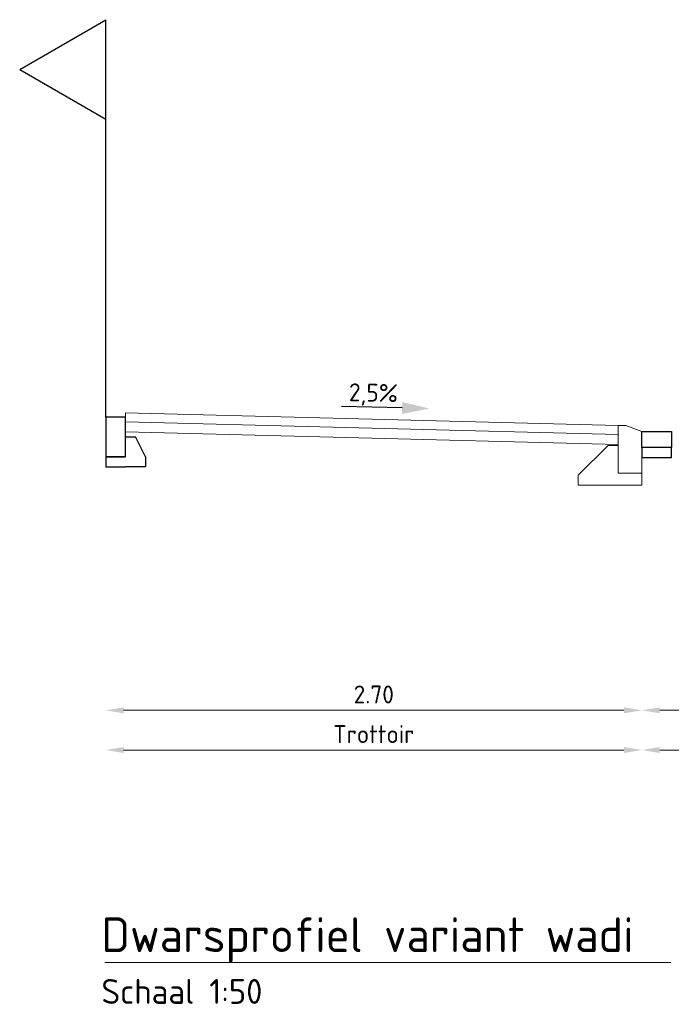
# Model space of a CAD drawing. Header units: metres. Extents: x 196651 to 397723, y 354703 to 710691.
# Tile 299 of 322: x 198843.35 to 198846.64, y 355815.86 to 355820.81. Entities that reach past the tile are written whole.
import ezdxf

# ---------------------------------------------------------------- set-up
doc = ezdxf.new("R2010")
doc.units = ezdxf.units.M
doc.header["$MEASUREMENT"] = 0
for name, color, linetype, lineweight in [('99-tekst35', 3, 'Continuous', 0), ('N-WE-OG-TERREIN_ERF-S', 7, 'Continuous', 25), ('X-XX-AL-AANPIJLING-M', 7, 'Continuous', 18), ('X-XX-XX-DETAIL1-G', 1, 'Continuous', 18)]:
    doc.layers.add(name, color=color, linetype=linetype, lineweight=lineweight)
doc.layers.add('X-XX-NIEUW-DETAIL-S', color=1, linetype='Continuous')
doc.styles.add('NLCS-ISO', font='NLCS-ISO.ttf')
doc.styles.add('NLCS-ISO-T18', font='NLCS-ISO.ttf')
doc.dimstyles.new('Jens 1_50 - standaard', dxfattribs={"dimscale": 0.05, "dimtxt": 1.8, "dimasz": 1.8, "dimexe": 2, "dimexo": 2, "dimgap": 0.7, "dimtad": 1, "dimzin": 0, "dimdsep": 46, "dimtxsty": 'NLCS-ISO', "dimcen": 2.5, "dimdle": 2, "dimse1": 1, "dimse2": 1, "dimclrd": 256, "dimclre": 256, "dimclrt": 256, "dimadec": 1, "dimazin": 0, "dimtfac": 1, "dimtdec": 3, "dimtofl": 0, "dimtmove": 1, "dimatfit": 0, "dimfxl": 2, "dimfxlon": 1, "dimtfillclr": 254, "dimtolj": 1, "dimtzin": 0, "dimlwd": 18, "dimlwe": 18, "dimarcsym": 0})

# ---------------------------------------------------------------- blocks, each defined once
blk = doc.blocks.new('SOG-ERFGRENS_LINKS-D')
for p, q in [((-0.433, 1.75), (0, 2)), ((0, 1.5), (0, 2)), ((-0.433, 1.75), (0, 1.5)), ((0, 0), (0, 1.5))]:
    blk.add_line(p, q)
blk = doc.blocks.new('*D1639')
at = {"layer": 'Defpoints', "color": 0, "transparency": 16777216}
for p in [(198846.4871, 355818.7406), (198848.4871, 355818.7006), (198848.4871, 355817.3373)]:
    blk.add_point(p, dxfattribs=at)
at = {"layer": 'X-XX-AL-AANPIJLING-M', "linetype": 'Continuous', "lineweight": 18, "transparency": 16777216}
blk.add_line((198846.5771, 355817.3373), (198848.3971, 355817.3373), dxfattribs=at)
at = {"layer": 'X-XX-AL-AANPIJLING-M', "transparency": 16777216}
for points in [[(198846.5771, 355817.3523), (198846.5771, 355817.3223), (198846.4871, 355817.3373)], [(198848.3971, 355817.3523), (198848.3971, 355817.3223), (198848.4871, 355817.3373)]]:
    blk.add_solid(points, dxfattribs=at)
at = {"layer": 'X-XX-AL-AANPIJLING-M', "transparency": 16777216, "insert": (198847.4871, 355817.4173), "char_height": 0.09, "attachment_point": 5, "style": 'NLCS-ISO'}
blk.add_mtext('\\A1;2.00', dxfattribs=at)
blk = doc.blocks.new('*D1640')
at = {"layer": 'Defpoints', "color": 0, "transparency": 16777216}
for p in [(198843.7879, 355818.6167), (198846.4871, 355818.5306), (198846.4871, 355817.1375)]:
    blk.add_point(p, dxfattribs=at)
at = {"layer": 'X-XX-AL-AANPIJLING-M', "linetype": 'Continuous', "lineweight": 18, "transparency": 16777216}
blk.add_line((198843.8779, 355817.1375), (198846.3971, 355817.1375), dxfattribs=at)
at = {"layer": 'X-XX-AL-AANPIJLING-M', "transparency": 16777216}
for points in [[(198843.8779, 355817.1525), (198843.8779, 355817.1225), (198843.7879, 355817.1375)], [(198846.3971, 355817.1525), (198846.3971, 355817.1225), (198846.4871, 355817.1375)]]:
    blk.add_solid(points, dxfattribs=at)
at = {"layer": 'X-XX-AL-AANPIJLING-M', "transparency": 16777216, "insert": (198845.1375, 355817.2175), "char_height": 0.09, "attachment_point": 5, "style": 'NLCS-ISO'}
blk.add_mtext('\\A1;Trottoir', dxfattribs=at)
blk = doc.blocks.new('*D1641')
at = {"layer": 'Defpoints', "color": 0, "transparency": 16777216}
for p in [(198848.4871, 355818.7006), (198846.4871, 355818.5306), (198848.4871, 355817.1375)]:
    blk.add_point(p, dxfattribs=at)
at = {"layer": 'X-XX-AL-AANPIJLING-M', "linetype": 'Continuous', "lineweight": 18, "transparency": 16777216}
blk.add_line((198846.5771, 355817.1375), (198848.3971, 355817.1375), dxfattribs=at)
at = {"layer": 'X-XX-AL-AANPIJLING-M', "transparency": 16777216}
for points in [[(198846.5771, 355817.1525), (198846.5771, 355817.1225), (198846.4871, 355817.1375)], [(198848.3971, 355817.1525), (198848.3971, 355817.1225), (198848.4871, 355817.1375)]]:
    blk.add_solid(points, dxfattribs=at)
at = {"layer": 'X-XX-AL-AANPIJLING-M', "transparency": 16777216, "insert": (198847.4871, 355817.231), "char_height": 0.09, "attachment_point": 5, "style": 'NLCS-ISO'}
blk.add_mtext('\\A1;Fietspad', dxfattribs=at)
blk = doc.blocks.new('*U175')
blk.add_lwpolyline([(0.1, 0), (0, 0), (0, -0.2), (0.1, -0.2), (0.1, 0)], close=True)
for points in [[(0.1, -0.2), (0.1, -0.1), (0.15, -0.1)], [(0.1, -0.2), (0, -0.2), (0, -0.25), (0.1, -0.25)], [(0.2, -0.25), (0.1, -0.25)]]:
    blk.add_lwpolyline(points)
at = {"flags": 128}
for points in [[(0.2, -0.2), (0.15, -0.1)], [(0.2, -0.2), (0.2, -0.25)]]:
    blk.add_lwpolyline(points, dxfattribs=at)
blk = doc.blocks.new('*D1642')
at = {"layer": 'Defpoints', "color": 0, "transparency": 16777216}
for p in [(198843.7878, 355818.8136), (198846.4871, 355818.7406), (198846.4871, 355817.3373)]:
    blk.add_point(p, dxfattribs=at)
at = {"layer": 'X-XX-AL-AANPIJLING-M', "linetype": 'Continuous', "lineweight": 18, "transparency": 16777216}
blk.add_line((198843.8778, 355817.3373), (198846.3971, 355817.3373), dxfattribs=at)
at = {"layer": 'X-XX-AL-AANPIJLING-M', "transparency": 16777216}
for points in [[(198843.8778, 355817.3523), (198843.8778, 355817.3223), (198843.7878, 355817.3373)], [(198846.3971, 355817.3523), (198846.3971, 355817.3223), (198846.4871, 355817.3373)]]:
    blk.add_solid(points, dxfattribs=at)
at = {"layer": 'X-XX-AL-AANPIJLING-M', "transparency": 16777216, "insert": (198845.1374, 355817.4173), "char_height": 0.09, "attachment_point": 5, "style": 'NLCS-ISO'}
blk.add_mtext('\\A1;2.70', dxfattribs=at)
blk = doc.blocks.new('JENS-DETAIL-GOOTTEGEL')
for points in [[(0, 0), (0.15, 0), (0.15, -0.08), (0, -0.08)], [(0, -0.08), (0, -0.13), (0.15, -0.13), (0.15, -0.08)]]:
    blk.add_lwpolyline(points, close=True)

msp = doc.modelspace()

# ---------------------------------------------------------------- hatches: boundary and pattern name
msp.add_hatch(color=5).paths.add_polyline_path([(198845.2794, 355818.8292), (198845.2807, 355818.8892), (198845.4177, 355818.8563)])

# ---------------------------------------------------------------- linework, layer by layer
at = {"color": 5, "flags": 128}
msp.add_lwpolyline([(198845.28, 355818.8592), (198844.9748, 355818.8658)], dxfattribs=at)
at = {"layer": '99-tekst35', "flags": 128}
msp.add_lwpolyline([(198843.7835, 355816.0678), (198846.6337, 355816.0678)], dxfattribs=at)
at = {"layer": 'X-XX-XX-DETAIL1-G', "flags": 128}
for points in [[(198843.8878, 355818.8343), (198843.8878, 355818.8136)], [(198843.8878, 355818.8343), (198846.3671, 355818.7706)], [(198843.8878, 355818.7892), (198846.3671, 355818.7256)], [(198843.8878, 355818.7392), (198846.3671, 355818.6756)]]:
    msp.add_lwpolyline(points, dxfattribs=at)
for points in [[(198846.4871, 355818.7406), (198846.4871, 355818.5306), (198846.3671, 355818.5306), (198846.3671, 355818.7706), (198846.4071, 355818.7706)], [(198846.3671, 355818.4706), (198846.1671, 355818.4706), (198846.1671, 355818.5206), (198846.3171, 355818.6706), (198846.3671, 355818.6706), (198846.3671, 355818.5306), (198846.4871, 355818.5306), (198846.4871, 355818.4706)]]:
    msp.add_lwpolyline(points, close=True, dxfattribs=at)

# ---------------------------------------------------------------- block references
at = {"layer": 'N-WE-OG-TERREIN_ERF-S'}
msp.add_blockref('SOG-ERFGRENS_LINKS-D', (198843.7878, 355818.8136), dxfattribs=at)
at = {"layer": 'X-XX-NIEUW-DETAIL-S'}
for name, p in [('*U175', (198843.7878, 355818.8136)), ('JENS-DETAIL-GOOTTEGEL', (198846.4871, 355818.7406))]:
    msp.add_blockref(name, p, dxfattribs=at)

# ---------------------------------------------------------------- texts
at = {"insert": (198845.1365, 355818.981), "char_height": 0.09, "width": 1.310814, "attachment_point": 2, "rotation": 358.7589, "style": 'NLCS-ISO-T18'}
msp.add_mtext('2,5%', dxfattribs=at)
at = {"layer": '99-tekst35', "style": 'NLCS-ISO'}
msp.add_text('Dwarsprofiel variant wadi', height=0.175, dxfattribs=at).set_placement((198843.7663, 355816.1202))
at = {"layer": '99-tekst35', "color": 1, "style": 'NLCS-ISO'}
msp.add_text('Schaal 1:50', height=0.125, dxfattribs=at).set_placement((198843.7663, 355815.8598))

# ---------------------------------------------------------------- dimensions: what is measured, and where the dimension line sits
at = {"layer": 'X-XX-AL-AANPIJLING-M'}
for base, p1, p2, picture, middle in [((198846.4871, 355817.3373), (198843.7878, 355818.8136), (198846.4871, 355818.7406), '*D1642', (198845.1374, 355817.4173)), ((198848.4871, 355817.3373), (198846.4871, 355818.7406), (198848.4871, 355818.7006), '*D1639', (198847.4871, 355817.4173))]:
    dim = msp.add_linear_dim(base=base, p1=p1, p2=p2, dimstyle='Jens 1_50 - standaard', dxfattribs=at)
    dim.commit()
    dim.dimension.update_dxf_attribs({"geometry": picture, "text_midpoint": middle})
for base, p1, p2, text, picture, middle in [((198848.4871, 355817.1375), (198846.4871, 355818.5306), (198848.4871, 355818.7006), 'Fietspad', '*D1641', (198847.4871, 355817.231)), ((198846.4871, 355817.1375), (198843.7879, 355818.6167), (198846.4871, 355818.5306), 'Trottoir', '*D1640', (198845.1375, 355817.2175))]:
    dim = msp.add_linear_dim(base=base, p1=p1, p2=p2, text=text, dimstyle='Jens 1_50 - standaard', dxfattribs=at)
    dim.commit()
    dim.dimension.update_dxf_attribs({"geometry": picture, "text_midpoint": middle})

doc.saveas('drawing.dxf')
